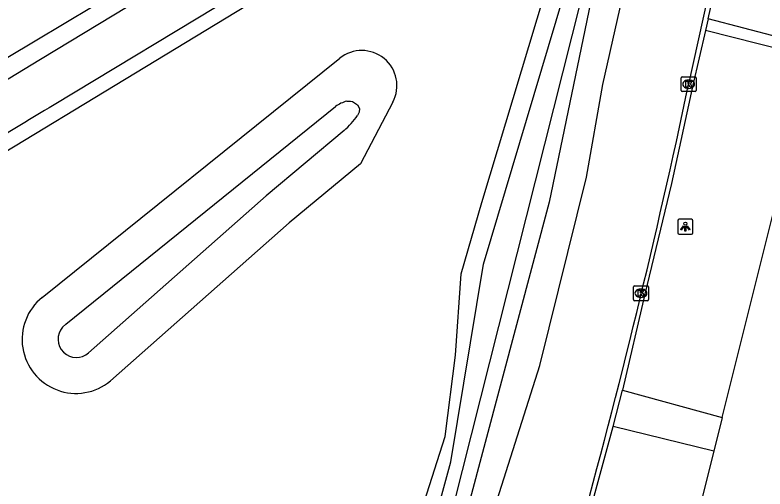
# Model space of a CAD drawing. Extents: x 162722 to 165099, y 384721 to 386283.
# Drawn here: x 164639.4 to 164689.7, y 385166.5 to 385198.2 of the extents above; entities that cross this region are included whole.
import ezdxf

# ---------------------------------------------------------------- set-up
doc = ezdxf.new("R2010")
doc.units = 0
for name, color, linetype in [('IMGEO_Fietspad_gesloten', 7, 'Continuous'), ('IMGEO_Grasland_overig', 7, 'Continuous'), ('IMGEO_Groenvoorziening', 7, 'Continuous'), ('IMGEO_Kolk', 7, 'Continuous'), ('IMGEO_Lichtpunt', 7, 'Continuous'), ('IMGEO_Meer_plas_ven_vijver', 7, 'Continuous'), ('IMGEO_Rijbaan_lokaal_gesloten', 7, 'Continuous'), ('IMGEO_Rijbaan_lokaal_open', 7, 'Continuous'), ('IMGEO_Voetpad_open', 7, 'Continuous'), ('IMGEO_Waterloop', 7, 'Continuous')]:
    doc.layers.add(name, color=color, linetype=linetype)

msp = doc.modelspace()

# ---------------------------------------------------------------- linework, layer by layer
at = {"layer": 'IMGEO_Fietspad_gesloten'}
for points in [[(164629.938, 385188.487), (164630.196, 385188.643), (164641.135, 385195.266), (164643.169, 385196.498), (164652.654, 385202.253), (164665.08, 385211.036), (164665.868, 385211.652), (164671.547, 385216.403), (164676.779, 385221.642), (164680.359, 385225.835)], [(164654.258, 385199.59), (164642.052, 385192.213)]]:
    msp.add_lwpolyline(points, dxfattribs=at)
msp.add_arc((164886.535, 384781.86), 477.663, 120.78589, 122.26333, dxfattribs=at)
at = {"layer": 'IMGEO_Grasland_overig'}
msp.add_lwpolyline([(164683.801, 385223.482), (164679.974, 385219.018), (164676.246, 385215.178), (164672.293, 385211.569), (164670.238, 385209.857), (164665.668, 385206.264), (164660.547, 385202.524), (164654.939, 385198.834), (164629.872, 385183.652), (164625.662, 385180.956), (164621.632, 385178), (164617.796, 385174.795), (164612.949, 385170.157), (164611.303, 385168.153), (164609.05, 385165.038)], dxfattribs=at)
at = {"layer": 'IMGEO_Groenvoorziening'}
for points in [[(164654.312, 385140.212), (164655.17, 385140.949), (164658.173, 385143.25), (164659.98, 385144.71), (164661.076, 385146.35), (164662.109, 385149.534), (164663.033, 385151.737), (164666.853, 385165.587), (164668.259, 385170.001), (164668.954, 385175.439), (164669.329, 385180.899), (164670.72, 385185.657), (164677.562, 385208.434), (164679.896, 385207.875), (164679.373, 385205.742), (164675.231, 385185.692), (164668.756, 385161.384), (164666.59, 385156.733), (164663.782, 385149.48), (164663.073, 385147.46), (164662.699, 385146.479), (164661.327, 385143.932), (164659.217, 385142.086)], [(164641.247, 385179.313), (164661.189, 385195.327)], [(164686.82, 385171.266), (164692.864, 385195.372)], [(164664.755, 385192.395), (164662.587, 385188.251), (164657.806, 385184.298), (164645.82, 385173.715)], [(164686.255, 385169.014), (164682.444, 385153.812)]]:
    msp.add_lwpolyline(points, dxfattribs=at)
for centre, radius, start, end in [((164662.665, 385193.488), 2.358, 332.3972, 128.7481), ((164643.511, 385176.496), 3.614, 128.7853, 309.7054)]:
    msp.add_arc(centre, radius, start, end, dxfattribs=at)
at = {"layer": 'IMGEO_Kolk'}
for p, q in [((164684.076, 385193.164), (164684.076, 385194.016)), ((164684.151, 385194.09), (164685.003, 385194.09)), ((164684.564, 385193.87), (164684.589, 385193.87)), ((164685.077, 385194.016), (164685.077, 385193.164)), ((164684.587, 385193.31), (164684.562, 385193.31)), ((164685.003, 385193.09), (164684.151, 385193.09)), ((164680.949, 385180.087), (164681.801, 385180.087)), ((164680.874, 385179.161), (164680.874, 385180.013)), ((164681.362, 385179.867), (164681.387, 385179.867)), ((164681.875, 385180.013), (164681.875, 385179.161)), ((164681.801, 385179.087), (164680.949, 385179.087)), ((164681.385, 385179.307), (164681.36, 385179.307))]:
    msp.add_line(p, q, dxfattribs=at)
for points in [[(164684.076, 385193.164), (164684.076, 385194.016)], [(164684.151, 385194.09), (164685.003, 385194.09)], [(164684.397, 385193.79), (164684.52, 385193.79), (164684.52, 385193.639), (164684.65, 385193.79), (164684.814, 385193.79), (164684.668, 385193.639), (164684.821, 385193.39), (164684.669, 385193.39), (164684.584, 385193.554), (164684.52, 385193.487), (164684.52, 385193.39), (164684.397, 385193.39), (164684.397, 385193.79)], [(164685.077, 385194.016), (164685.077, 385193.164)], [(164685.003, 385193.09), (164684.151, 385193.09)], [(164680.949, 385180.087), (164681.801, 385180.087)], [(164680.874, 385179.161), (164680.874, 385180.013)], [(164681.195, 385179.787), (164681.318, 385179.787), (164681.318, 385179.636), (164681.448, 385179.787), (164681.612, 385179.787), (164681.466, 385179.636), (164681.619, 385179.387), (164681.467, 385179.387), (164681.382, 385179.551), (164681.318, 385179.484), (164681.318, 385179.387), (164681.195, 385179.387), (164681.195, 385179.787)], [(164681.875, 385180.013), (164681.875, 385179.161)], [(164681.801, 385179.087), (164680.949, 385179.087)]]:
    msp.add_lwpolyline(points, dxfattribs=at)
for centre, start, end in [((164684.153, 385194.014), 91.552, 178.448), ((164684.153, 385194.014), 91.552, 178.448), ((164685.001, 385194.014), 1.552, 88.448), ((164685.001, 385194.014), 1.552, 88.448), ((164684.153, 385193.166), 181.552, 268.448), ((164684.153, 385193.166), 181.552, 268.448), ((164685.001, 385193.166), 271.552, 358.448), ((164685.001, 385193.166), 271.552, 358.448), ((164680.951, 385180.011), 91.552, 178.448), ((164680.951, 385180.011), 91.552, 178.448), ((164681.799, 385180.011), 1.552, 88.448), ((164681.799, 385180.011), 1.552, 88.448), ((164680.951, 385179.163), 181.552, 268.448), ((164680.951, 385179.163), 181.552, 268.448), ((164681.799, 385179.163), 271.552, 358.448), ((164681.799, 385179.163), 271.552, 358.448)]:
    msp.add_arc(centre, 0.0765, start, end, dxfattribs=at)
for centre, major_axis, ratio, start_param, end_param in [((164684.563, 385193.59), (-0.387, 0.002), 0.722429, 4.712389, 7.853982), ((164684.588, 385193.59), (-0.39, 0.002), 0.717154, 1.570796, 4.712389), ((164681.361, 385179.587), (-0.387, 0.002), 0.722429, 4.712389, 7.853982), ((164681.386, 385179.587), (-0.39, 0.002), 0.717154, 1.570796, 4.712389)]:
    msp.add_ellipse(centre, major_axis=major_axis, ratio=ratio, start_param=start_param, end_param=end_param, dxfattribs=at)
at = {"layer": 'IMGEO_Lichtpunt'}
for p, q in [((164683.854, 385184.448), (164683.854, 385183.641)), ((164683.854, 385184.448), (164683.854, 385183.641)), ((164684.756, 385184.543), (164683.948, 385184.543)), ((164684.756, 385184.543), (164683.948, 385184.543)), ((164684.85, 385183.641), (164684.85, 385184.448)), ((164684.85, 385183.641), (164684.85, 385184.448)), ((164683.948, 385183.547), (164684.756, 385183.547)), ((164683.948, 385183.547), (164684.756, 385183.547))]:
    msp.add_line(p, q, dxfattribs=at)
for points in [[(164684.228, 385184.112), (164684.267, 385184.084), (164684.079, 385183.822), (164684.041, 385183.849), (164684.228, 385184.112)], [(164684.44, 385184.084), (164684.478, 385184.111), (164684.665, 385183.849), (164684.626, 385183.821), (164684.44, 385184.084)], [(164684.33, 385184.064), (164684.377, 385184.064), (164684.377, 385183.742), (164684.33, 385183.742), (164684.33, 385184.064)]]:
    msp.add_lwpolyline(points, dxfattribs=at)
msp.add_circle((164684.353, 385184.246), 0.0994, dxfattribs=at)
for centre, start, end in [((164683.948, 385184.448), 90, 180), ((164683.948, 385184.448), 90, 180), ((164684.756, 385184.448), 0, 90), ((164684.756, 385184.448), 0, 90), ((164683.948, 385183.641), 180, 270), ((164683.948, 385183.641), 180, 270), ((164684.756, 385183.641), 270, 0), ((164684.756, 385183.641), 270, 360)]:
    msp.add_arc(centre, 0.0946, start, end, dxfattribs=at)
at = {"layer": 'IMGEO_Meer_plas_ven_vijver'}
for points in [[(164661.662, 385192.455), (164661.913, 385192.462), (164662.051, 385192.426), (164662.377, 385192.197), (164662.505, 385191.961), (164662.496, 385191.727), (164662.381, 385191.485)], [(164642.606, 385177.313), (164642.826, 385177.528), (164660.902, 385192.104)], [(164661.48, 385190.482), (164656.259, 385186.108), (164644.357, 385175.599)]]:
    msp.add_lwpolyline(points, dxfattribs=at)
for centre, radius, start, end in [((164662.438, 385189.777), 2.788, 106.1553, 123.4236), ((164656.579, 385195.791), 7.226, 312.7133, 323.4197), ((164643.538, 385176.514), 1.228, 139.3917, 311.8319)]:
    msp.add_arc(centre, radius, start, end, dxfattribs=at)
at = {"layer": 'IMGEO_Rijbaan_lokaal_gesloten'}
for points in [[(164666.324, 385148.737), (164674.604, 385174.742), (164677.717, 385187.356), (164678.819, 385193.57), (164681.449, 385205.272), (164682.347, 385209.27), (164683.801, 385215.574), (164684.675, 385221.111), (164684.728, 385221.28), (164684.766, 385221.453), (164684.788, 385221.629), (164684.795, 385221.806), (164684.786, 385221.983), (164684.76, 385222.158), (164684.72, 385222.33), (164684.664, 385222.498), (164684.593, 385222.661), (164684.508, 385222.816), (164684.41, 385222.963), (164684.299, 385223.101), (164684.176, 385223.229), (164684.042, 385223.345), (164683.958, 385223.407), (164683.801, 385223.482)], [(164687.953, 385209.068), (164686.858, 385204.049), (164684.576, 385193.591)], [(164646.608, 385199.971), (164640.774, 385196.467), (164638.946, 385195.369)]]:
    msp.add_lwpolyline(points, dxfattribs=at)
msp.add_arc((164189.753, 385298.187), 505.757, 344.51193, 348.06445, dxfattribs=at)
at = {"layer": 'IMGEO_Rijbaan_lokaal_open'}
for points in [[(164685.874, 385197.963), (164686.801, 385202.033), (164687.205, 385203.97), (164687.93, 385207.453)], [(164685.874, 385197.963), (164685.698, 385197.189)], [(164685.698, 385197.189), (164684.864, 385193.525), (164683.416, 385186.944), (164681.636, 385179.519), (164680.143, 385173.088)], [(164679.512, 385170.658), (164680.143, 385173.088)], [(164677.448, 385163.045), (164679.512, 385170.658)]]:
    msp.add_lwpolyline(points, dxfattribs=at)
at = {"layer": 'IMGEO_Voetpad_open'}
for points in [[(164693.045, 385196.095), (164685.874, 385197.963)], [(164692.864, 385195.372), (164685.698, 385197.189)], [(164680.143, 385173.088), (164686.82, 385171.266)], [(164686.82, 385171.266), (164686.255, 385169.014)], [(164686.255, 385169.014), (164679.512, 385170.658)]]:
    msp.add_lwpolyline(points, dxfattribs=at)
at = {"layer": 'IMGEO_Waterloop'}
for points in [[(164650.993, 385134.539), (164651.466, 385135.458), (164651.558, 385135.6), (164652.803, 385137.525), (164654.644, 385139.53), (164660.143, 385143.888), (164661.045, 385144.87), (164665.57, 385157.42), (164666.277, 385159.604), (164668.635, 385168.291), (164670.816, 385181.527), (164677.607, 385204.276), (164677.643, 385204.397), (164677.695, 385204.525)], [(164678.574, 385204.102), (164668.176, 385162.846), (164666.376, 385158.702), (164663.895, 385151.805), (164661.495, 385145.19), (164660.369, 385143.754), (164654.96, 385139.284), (164653.571, 385137.596), (164652.805, 385136.169), (164652.105, 385134.757)]]:
    msp.add_lwpolyline(points, dxfattribs=at)

doc.saveas('drawing.dxf')
